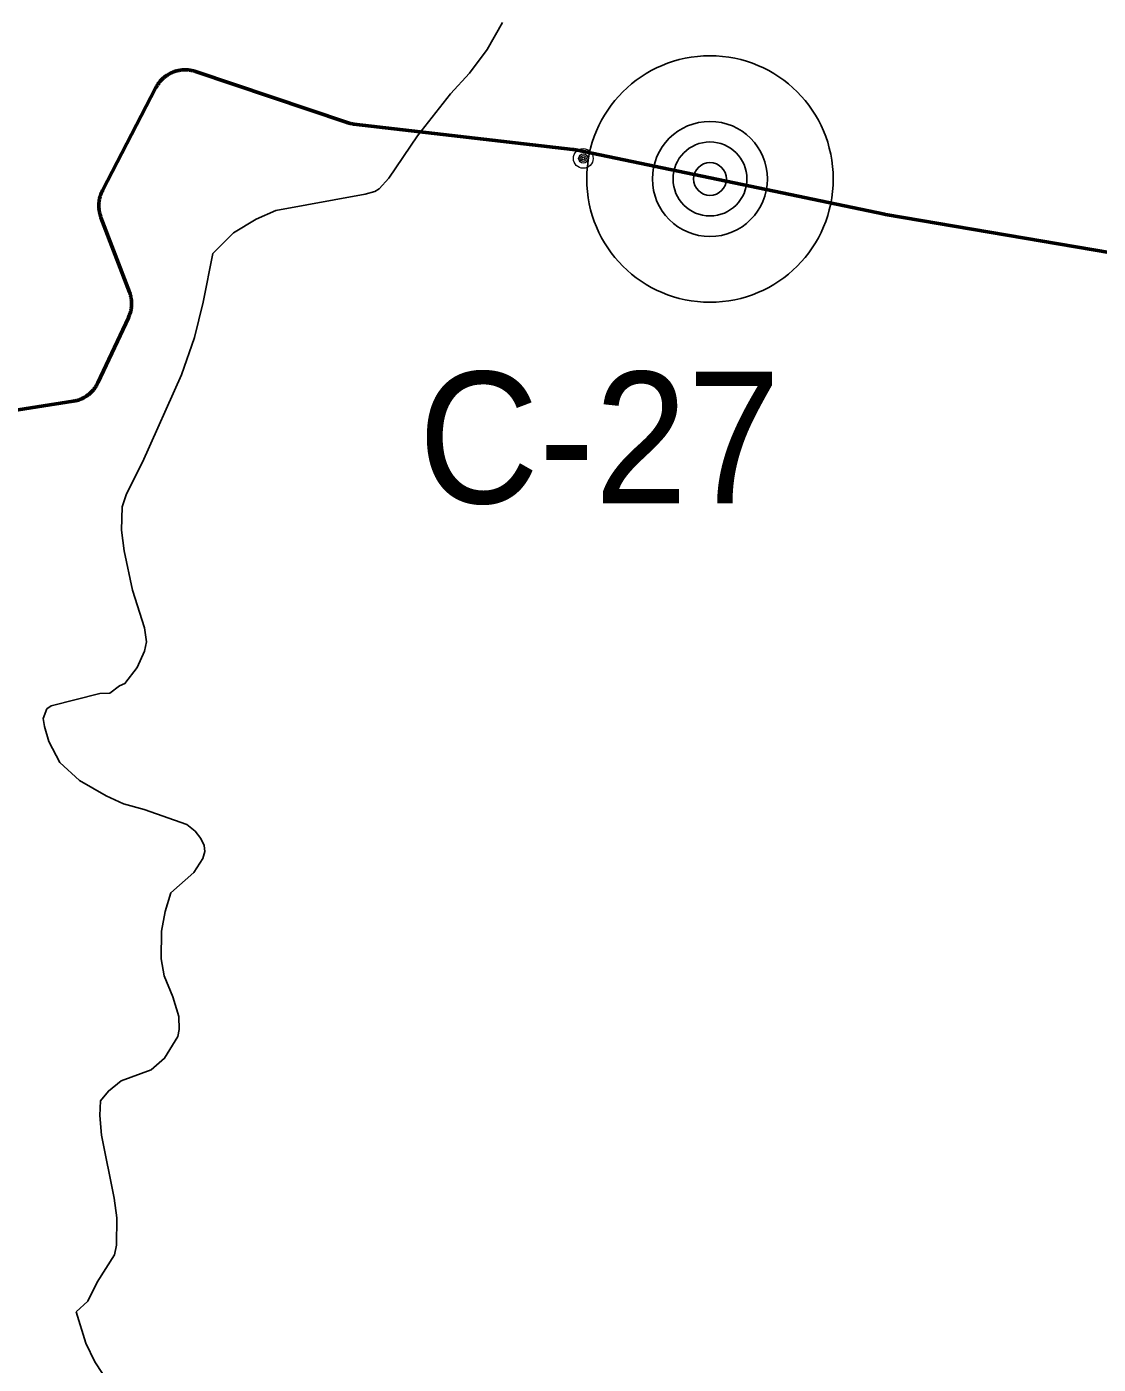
# Model space of a CAD drawing. Extents: x -1643653 to 4543381, y 1624270 to 13878484.
# Drawn here: x 726764 to 730025, y 8953946 to 8958014 of the extents above; entities that cross this region are included whole.
import ezdxf

# ---------------------------------------------------------------- set-up
doc = ezdxf.new("R2010")
doc.units = 0
doc.header["$LTSCALE"] = 200
for name, color, linetype, lineweight in [('1', 7, 'Continuous', 13), ('15', 7, 'Continuous', 25), ('24', 7, 'Continuous', 25), ('27', 7, 'Continuous', 53), ('60', 7, 'Continuous', 53)]:
    doc.layers.add(name, color=color, linetype=linetype, lineweight=lineweight)

msp = doc.modelspace()

# ---------------------------------------------------------------- linework, layer by layer
at = {"layer": '1'}
for radius in [30, 30, 14, 14, 9, 9, 4, 4]:
    msp.add_circle((728457.4, 8957613.8), radius, dxfattribs=at)
at = {"layer": '1', "lineweight": 25}
msp.add_spline([(814781, 9009175.5), (814787.2, 9009173.4), (814796.9, 9009173.4), (814799.4, 9009172.4), (814805.1, 9009174.5), (814805.6, 9009176.5), (814811.7, 9009179.5), (814811.7, 9009179.5), (814801.5, 9009181), (814790.7, 9009181.5), (814784.1, 9009183.1), (814777.4, 9009185.1), (814778.4, 9009175.5)], degree=3, dxfattribs=at)
at = {"layer": '15'}
for radius in [375, 175, 112.5, 50]:
    msp.add_circle((728843, 8957551.4), radius, dxfattribs=at)
at = {"layer": '24'}
for points in [[(728211.8, 8958027.2), (728164.6, 8957944.8), (728110.8, 8957873.6), (728053, 8957810), (727953.2, 8957682.5), (727865.8, 8957554.2), (727836.3, 8957521.6), (727822.7, 8957513.3), (727793.9, 8957504.8), (727522, 8957455.7), (727461.9, 8957429.1), (727393.2, 8957387.5), (727330.4, 8957324.7), (727300.9, 8957176.3), (727274.3, 8957069.5), (727235.3, 8956955.2), (727115.7, 8956689.6), (727067.7, 8956593.8), (727054.2, 8956553.9), (727051.8, 8956483.4), (727060.3, 8956419.9), (727085.9, 8956300.9), (727122.2, 8956185.9), (727127.8, 8956143.5), (727122.6, 8956114.6), (727099.9, 8956065), (727062.7, 8956016.1), (727045.7, 8956009.6), (727016.4, 8955987.1), (726986.5, 8955986.3)], [(726986.5, 8955986.3), (726837.9, 8955949.1), (726825, 8955939.5), (726814.2, 8955910.4), (726817.4, 8955886), (726830.9, 8955839.7), (726865, 8955775.8), (726924.5, 8955721.1), (727005.9, 8955674.6), (727058.1, 8955650.9), (727121.6, 8955633), (727251.3, 8955588.1), (727276.1, 8955567.3), (727294, 8955544.8), (727304.2, 8955524), (727306.2, 8955505.6), (727299.8, 8955484.5), (727272, 8955441.5), (727202.3, 8955379.6), (727184.6, 8955322.6), (727174.2, 8955263.1), (727172.7, 8955178.9), (727182, 8955127.6), (727208.5, 8955063.5), (727226.3, 8955004), (727227.9, 8954963.8), (727223.9, 8954942.9), (727183.3, 8954876.5), (727142.8, 8954841.4), (727051, 8954807.8), (727012.2, 8954776.9), (726988.8, 8954747.1), (726986.1, 8954702), (726991.8, 8954642.6), (727029.4, 8954451.2), (727037.6, 8954391.5), (727037.4, 8954307.6), (727031.1, 8954278.4), (726977.7, 8954195.6), (726949.5, 8954137.9), (726914.5, 8954105.4)], [(726914.5, 8954105.4), (726943.9, 8954009.4), (726971.5, 8953953.1), (727019.4, 8953879.4)]]:
    msp.add_lwpolyline(points, dxfattribs=at)
at = {"layer": '27'}
for points in [[(726983.2, 8957469.8), (726983.2, 8957472.6), (726983.3, 8957475.4), (726983.5, 8957478.2), (726983.8, 8957481.1), (726984.2, 8957483.9), (726984.6, 8957486.7), (726985.1, 8957489.5), (726985.7, 8957492.2), (726986.4, 8957495), (726987.1, 8957497.7), (726987.9, 8957500.4), (726988.8, 8957503.1), (726989.8, 8957505.7), (726990.8, 8957508.4), (726992, 8957511), (726993.2, 8957513.5), (726994.4, 8957516.1), (727157.1, 8957829.6), (727157.3, 8957829.8), (727158.6, 8957832.3), (727160, 8957834.8), (727161.5, 8957837.2), (727163.1, 8957839.6), (727164.7, 8957841.9), (727166.4, 8957844.2), (727168.1, 8957846.4), (727169.9, 8957848.6), (727171.8, 8957850.7), (727173.7, 8957852.7), (727175.7, 8957854.8), (727177.8, 8957856.7), (727179.8, 8957858.6), (727182, 8957860.5), (727184.2, 8957862.2), (727186.5, 8957863.9), (727188.8, 8957865.6), (727191.1, 8957867.2), (727193.5, 8957868.7), (727195.9, 8957870.1), (727198.4, 8957871.5), (727200.9, 8957872.8), (727203.4, 8957874.1), (727206, 8957875.2), (727208.6, 8957876.3), (727211.2, 8957877.3), (727213.9, 8957878.3), (727216.6, 8957879.1), (727219.3, 8957879.9), (727222.1, 8957880.6), (727224.8, 8957881.3), (727227.6, 8957881.8), (727230.4, 8957882.3), (727233.2, 8957882.7), (727236, 8957883), (727238.8, 8957883.3), (727241.6, 8957883.4), (727244.5, 8957883.5), (727247.3, 8957883.5), (727250.1, 8957883.4), (727252.9, 8957883.3), (727255.8, 8957883), (727258.6, 8957882.7), (727261.4, 8957882.3), (727264.2, 8957881.8), (727266.9, 8957881.3), (727269.7, 8957880.7), (727272.4, 8957879.9), (727275.1, 8957879.2), (727277.8, 8957878.3), (727738.6, 8957723), (727739.7, 8957722.6), (727742.4, 8957721.7), (727745.2, 8957721), (727747.9, 8957720.3), (727750.7, 8957719.7), (727753.5, 8957719.2), (727756.2, 8957718.7), (727759.1, 8957718.4), (728425.9, 8957641.2), (728426.4, 8957641.1), (728429.2, 8957640.7), (728432, 8957640.3), (728434.8, 8957639.8), (729373.8, 8957444.1), (729374.7, 8957444), (729377.5, 8957443.4), (730642.6, 8957228.5)], [(726983.2, 8957469.8), (726983.2, 8957472.6), (726983.3, 8957475.4), (726983.5, 8957478.2), (726983.8, 8957481.1), (726984.2, 8957483.9), (726984.6, 8957486.7), (726985.1, 8957489.5), (726985.7, 8957492.2), (726986.4, 8957495), (726987.1, 8957497.7), (726987.9, 8957500.4), (726988.8, 8957503.1), (726989.8, 8957505.7), (726990.8, 8957508.4), (726992, 8957511), (726993.2, 8957513.5), (726994.4, 8957516.1), (727157.1, 8957829.6), (727157.3, 8957829.8), (727158.6, 8957832.3), (727160, 8957834.8), (727161.5, 8957837.2), (727163.1, 8957839.6), (727164.7, 8957841.9), (727166.4, 8957844.2), (727168.1, 8957846.4), (727169.9, 8957848.6), (727171.8, 8957850.7), (727173.7, 8957852.7), (727175.7, 8957854.8), (727177.8, 8957856.7), (727179.8, 8957858.6), (727182, 8957860.5), (727184.2, 8957862.2), (727186.5, 8957863.9), (727188.8, 8957865.6), (727191.1, 8957867.2), (727193.5, 8957868.7), (727195.9, 8957870.1), (727198.4, 8957871.5), (727200.9, 8957872.8), (727203.4, 8957874.1), (727206, 8957875.2), (727208.6, 8957876.3), (727211.2, 8957877.3), (727213.9, 8957878.3), (727216.6, 8957879.1), (727219.3, 8957879.9), (727222.1, 8957880.6), (727224.8, 8957881.3), (727227.6, 8957881.8), (727230.4, 8957882.3), (727233.2, 8957882.7), (727236, 8957883), (727238.8, 8957883.3), (727241.6, 8957883.4), (727244.5, 8957883.5), (727247.3, 8957883.5), (727250.1, 8957883.4), (727252.9, 8957883.3), (727255.8, 8957883), (727258.6, 8957882.7), (727261.4, 8957882.3), (727264.2, 8957881.8), (727266.9, 8957881.3), (727269.7, 8957880.7), (727272.4, 8957879.9), (727275.1, 8957879.2), (727277.8, 8957878.3), (727738.6, 8957723), (727739.7, 8957722.6), (727742.4, 8957721.7), (727745.2, 8957721), (727747.9, 8957720.3), (727750.7, 8957719.7), (727753.5, 8957719.2), (727756.2, 8957718.7), (727759.1, 8957718.4), (728425.9, 8957641.2), (728426.4, 8957641.1), (728429.2, 8957640.7), (728432, 8957640.3), (728434.8, 8957639.8), (729373.8, 8957444.1), (729374.7, 8957444), (729377.5, 8957443.4), (730642.6, 8957228.5)], [(726485, 8956809.1), (726905.2, 8956875.3), (726906.5, 8956875.5), (726909.2, 8956876), (726912, 8956876.6), (726914.8, 8956877.3), (726917.5, 8956878), (726920.2, 8956878.8), (726922.9, 8956879.7), (726925.5, 8956880.7), (726928.2, 8956881.8), (726930.8, 8956882.9), (726933.3, 8956884.1), (726935.8, 8956885.4), (726938.3, 8956886.7), (726940.8, 8956888.1), (726943.2, 8956889.6), (726945.6, 8956891.1), (726947.9, 8956892.8), (726950.2, 8956894.4), (726952.4, 8956896.2), (726954.6, 8956898), (726956.7, 8956899.8), (726958.8, 8956901.8), (726960.8, 8956903.8), (726962.7, 8956905.8), (726964.6, 8956907.9), (726966.5, 8956910), (726968.3, 8956912.2), (726970, 8956914.5), (726971.6, 8956916.8), (726973.2, 8956919.1), (726974.7, 8956921.5), (726976.2, 8956923.9), (726977.6, 8956926.4), (726978.9, 8956928.9), (726980.1, 8956931.4), (727073.3, 8957129.2), (727073.8, 8957130.4), (727075, 8957133), (727076, 8957135.6), (727077, 8957138.2), (727077.9, 8957140.9), (727078.8, 8957143.6), (727079.5, 8957146.3), (727080.2, 8957149.1), (727080.8, 8957151.8), (727081.3, 8957154.6), (727081.8, 8957157.4), (727082.2, 8957160.2), (727082.5, 8957163), (727082.7, 8957165.8), (727082.8, 8957168.7), (727082.8, 8957171.5), (727082.8, 8957174.3), (727082.7, 8957177.2), (727082.5, 8957180), (727082.2, 8957182.8), (727081.9, 8957185.6), (727081.5, 8957188.4), (727081, 8957191.2), (727080.4, 8957193.9), (727079.7, 8957196.7), (727079, 8957199.4), (727078.2, 8957202.1), (727077.2, 8957204.8), (727076.3, 8957207.5), (726989.8, 8957434.4), (726989, 8957436.5), (726988.1, 8957439.2), (726987.2, 8957441.9), (726986.5, 8957444.6), (726985.8, 8957447.3), (726985.2, 8957450.1), (726984.7, 8957452.9), (726984.2, 8957455.7), (726983.9, 8957458.5), (726983.6, 8957461.3), (726983.4, 8957464.1), (726983.2, 8957466.9), (726983.2, 8957469.8)], [(726485, 8956809.1), (726905.2, 8956875.3), (726906.5, 8956875.5), (726909.2, 8956876), (726912, 8956876.6), (726914.8, 8956877.3), (726917.5, 8956878), (726920.2, 8956878.8), (726922.9, 8956879.7), (726925.5, 8956880.7), (726928.2, 8956881.8), (726930.8, 8956882.9), (726933.3, 8956884.1), (726935.8, 8956885.4), (726938.3, 8956886.7), (726940.8, 8956888.1), (726943.2, 8956889.6), (726945.6, 8956891.1), (726947.9, 8956892.8), (726950.2, 8956894.4), (726952.4, 8956896.2), (726954.6, 8956898), (726956.7, 8956899.8), (726958.8, 8956901.8), (726960.8, 8956903.8), (726962.7, 8956905.8), (726964.6, 8956907.9), (726966.5, 8956910), (726968.3, 8956912.2), (726970, 8956914.5), (726971.6, 8956916.8), (726973.2, 8956919.1), (726974.7, 8956921.5), (726976.2, 8956923.9), (726977.6, 8956926.4), (726978.9, 8956928.9), (726980.1, 8956931.4), (727073.3, 8957129.2), (727073.8, 8957130.4), (727075, 8957133), (727076, 8957135.6), (727077, 8957138.2), (727077.9, 8957140.9), (727078.8, 8957143.6), (727079.5, 8957146.3), (727080.2, 8957149.1), (727080.8, 8957151.8), (727081.3, 8957154.6), (727081.8, 8957157.4), (727082.2, 8957160.2), (727082.5, 8957163), (727082.7, 8957165.8), (727082.8, 8957168.7), (727082.8, 8957171.5), (727082.8, 8957174.3), (727082.7, 8957177.2), (727082.5, 8957180), (727082.2, 8957182.8), (727081.9, 8957185.6), (727081.5, 8957188.4), (727081, 8957191.2), (727080.4, 8957193.9), (727079.7, 8957196.7), (727079, 8957199.4), (727078.2, 8957202.1), (727077.2, 8957204.8), (727076.3, 8957207.5), (726989.8, 8957434.4), (726989, 8957436.5), (726988.1, 8957439.2), (726987.2, 8957441.9), (726986.5, 8957444.6), (726985.8, 8957447.3), (726985.2, 8957450.1), (726984.7, 8957452.9), (726984.2, 8957455.7), (726983.9, 8957458.5), (726983.6, 8957461.3), (726983.4, 8957464.1), (726983.2, 8957466.9), (726983.2, 8957469.8)]]:
    msp.add_lwpolyline(points, dxfattribs=at)
at = {"layer": '60'}
for points in [[(730642.6, 8957228.5), (729377.5, 8957443.4), (729374.7, 8957444), (729373.8, 8957444.1), (728434.8, 8957639.8), (728432, 8957640.3), (728429.2, 8957640.7), (728426.4, 8957641.1), (728425.9, 8957641.2), (727759.1, 8957718.4), (727756.2, 8957718.7), (727753.5, 8957719.2), (727750.7, 8957719.7), (727747.9, 8957720.3), (727745.2, 8957721), (727742.4, 8957721.7), (727739.7, 8957722.6), (727738.6, 8957723), (727277.8, 8957878.3), (727275.1, 8957879.2), (727272.4, 8957879.9), (727269.7, 8957880.7), (727266.9, 8957881.3), (727264.2, 8957881.8), (727261.4, 8957882.3), (727258.6, 8957882.7), (727255.8, 8957883), (727252.9, 8957883.3), (727250.1, 8957883.4), (727247.3, 8957883.5), (727244.5, 8957883.5), (727241.6, 8957883.4), (727238.8, 8957883.3), (727236, 8957883), (727233.2, 8957882.7), (727230.4, 8957882.3), (727227.6, 8957881.8), (727224.8, 8957881.3), (727222.1, 8957880.6), (727219.3, 8957879.9), (727216.6, 8957879.1), (727213.9, 8957878.3), (727211.2, 8957877.3), (727208.6, 8957876.3), (727206, 8957875.2), (727203.4, 8957874.1), (727200.9, 8957872.8), (727198.4, 8957871.5), (727195.9, 8957870.1), (727193.5, 8957868.7), (727191.1, 8957867.2), (727188.8, 8957865.6), (727186.5, 8957863.9), (727184.2, 8957862.2), (727182, 8957860.5), (727179.8, 8957858.6), (727177.8, 8957856.7), (727175.7, 8957854.8), (727173.7, 8957852.7), (727171.8, 8957850.7), (727169.9, 8957848.6), (727168.1, 8957846.4), (727166.4, 8957844.2), (727164.7, 8957841.9), (727163.1, 8957839.6), (727161.5, 8957837.2), (727160, 8957834.8), (727158.6, 8957832.3), (727157.3, 8957829.8), (727157.1, 8957829.6), (726994.4, 8957516.1), (726993.2, 8957513.5), (726992, 8957511), (726990.8, 8957508.4), (726989.8, 8957505.7), (726988.8, 8957503.1), (726987.9, 8957500.4), (726987.1, 8957497.7), (726986.4, 8957495), (726985.7, 8957492.2), (726985.1, 8957489.5), (726984.6, 8957486.7), (726984.2, 8957483.9), (726983.8, 8957481.1), (726983.5, 8957478.2), (726983.3, 8957475.4), (726983.2, 8957472.6), (726983.2, 8957469.8)], [(726983.2, 8957469.8), (726983.2, 8957466.9), (726983.4, 8957464.1), (726983.6, 8957461.3), (726983.9, 8957458.5), (726984.2, 8957455.7), (726984.7, 8957452.9), (726985.2, 8957450.1), (726985.8, 8957447.3), (726986.5, 8957444.6), (726987.2, 8957441.9), (726988.1, 8957439.2), (726989, 8957436.5), (726989.8, 8957434.4), (727076.3, 8957207.5), (727077.2, 8957204.8), (727078.2, 8957202.1), (727079, 8957199.4), (727079.7, 8957196.7), (727080.4, 8957193.9), (727081, 8957191.2), (727081.5, 8957188.4), (727081.9, 8957185.6), (727082.2, 8957182.8), (727082.5, 8957180), (727082.7, 8957177.2), (727082.8, 8957174.3), (727082.8, 8957171.5), (727082.8, 8957168.7), (727082.7, 8957165.8), (727082.5, 8957163), (727082.2, 8957160.2), (727081.8, 8957157.4), (727081.3, 8957154.6), (727080.8, 8957151.8), (727080.2, 8957149.1), (727079.5, 8957146.3), (727078.8, 8957143.6), (727077.9, 8957140.9), (727077, 8957138.2), (727076, 8957135.6), (727075, 8957133), (727073.8, 8957130.4), (727073.3, 8957129.2), (726980.1, 8956931.4), (726978.9, 8956928.9), (726977.6, 8956926.4), (726976.2, 8956923.9), (726974.7, 8956921.5), (726973.2, 8956919.1), (726971.6, 8956916.8), (726970, 8956914.5), (726968.3, 8956912.2), (726966.5, 8956910), (726964.6, 8956907.9), (726962.7, 8956905.8), (726960.8, 8956903.8), (726958.8, 8956901.8), (726956.7, 8956899.8), (726954.6, 8956898), (726952.4, 8956896.2), (726950.2, 8956894.4), (726947.9, 8956892.8), (726945.6, 8956891.1), (726943.2, 8956889.6), (726940.8, 8956888.1), (726938.3, 8956886.7), (726935.8, 8956885.4), (726933.3, 8956884.1), (726930.8, 8956882.9), (726928.2, 8956881.8), (726925.5, 8956880.7), (726922.9, 8956879.7), (726920.2, 8956878.8), (726917.5, 8956878), (726914.8, 8956877.3), (726912, 8956876.6), (726909.2, 8956876), (726906.5, 8956875.5), (726905.2, 8956875.3), (726485, 8956809.1)]]:
    msp.add_lwpolyline(points, dxfattribs=at)

# ---------------------------------------------------------------- texts
at = {"layer": '15', "width": 0.95}
msp.add_text('C-27', height=400, dxfattribs=at).set_placement((727955.6, 8956564.8))

doc.saveas('drawing.dxf')
